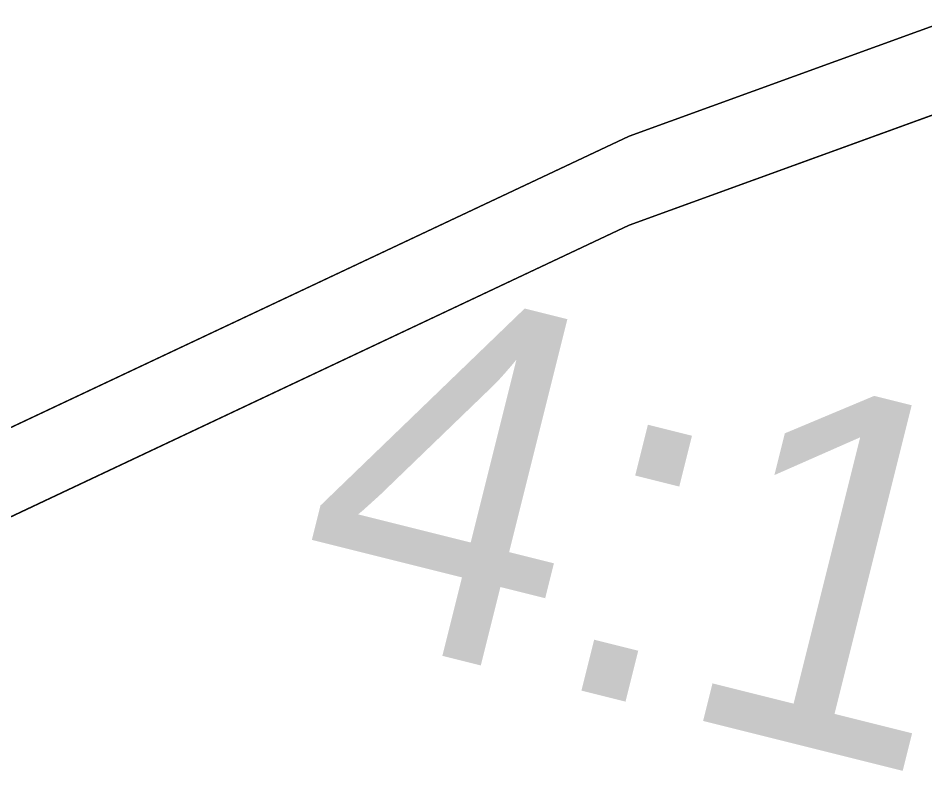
# Model space of a CAD drawing. Extents: x 1131015 to 1136271, y 133453 to 174329.
# Drawn here: x 1132364.049 to 1132366.59, y 159174.765 to 159176.874 of the extents above; entities that cross this region are included whole.
import ezdxf

# ---------------------------------------------------------------- set-up
doc = ezdxf.new("R2010")
doc.units = 0
for name, color, linetype in [('DESIGN - EARTHWORK - Shapes', 7, 'Continuous'), ('DESIGN - TYPICAL - Finished Grade Slopes Text', 7, 'Continuous'), ('SURVEY - GROUND - Bottom of Topsoil Layer', 7, 'Continuous'), ('SURVEY - GROUND - Top of Ground', 7, 'Continuous')]:
    doc.layers.add(name, color=color, linetype=linetype)

msp = doc.modelspace()

# ---------------------------------------------------------------- linework, layer by layer
at = {"layer": 'DESIGN - EARTHWORK - Shapes'}
for points in [[(1132335.3999, 159179.1179), (1132340.4557, 159178.8142), (1132345.064, 159178.536), (1132350.3929, 159178.0584), (1132353.4649, 159177.8027), (1132353.4649, 159177.5527), (1132355.2939, 159177.5038), (1132357.2686, 159177.3867), (1132357.7442, 159177.2865), (1132362.0869, 159175.7166), (1132363.5798, 159175.2655), (1132365.761, 159176.2936), (1132370.0563, 159177.8534)], [(1132335.3999, 159179.1179), (1132340.4557, 159178.8142), (1132345.064, 159178.536), (1132350.3929, 159178.0584), (1132353.4649, 159177.8027), (1132353.4649, 159177.5527), (1132355.2939, 159177.5038), (1132357.2686, 159177.3867), (1132357.7442, 159177.2865), (1132362.0869, 159175.7166), (1132363.5798, 159175.2655), (1132365.761, 159176.2936), (1132370.0563, 159177.8534)], [(1132335.3999, 159179.1179), (1132340.4557, 159178.8142), (1132345.064, 159178.536), (1132350.3929, 159178.0584), (1132353.4649, 159177.8027), (1132353.4649, 159177.5527), (1132355.2939, 159177.5038), (1132357.2686, 159177.3867), (1132357.7442, 159177.2865), (1132362.0869, 159175.7166), (1132363.5798, 159175.2655), (1132365.761, 159176.2936), (1132370.0563, 159177.8534)], [(1132335.3999, 159179.1179), (1132340.4557, 159178.8142), (1132345.064, 159178.536), (1132350.3929, 159178.0584), (1132353.4649, 159177.8027), (1132353.4649, 159177.5527), (1132355.2939, 159177.5038), (1132357.2686, 159177.3867), (1132357.7442, 159177.2865), (1132362.0869, 159175.7166), (1132363.5798, 159175.2655), (1132365.761, 159176.2936), (1132370.0563, 159177.8534)], [(1132335.3999, 159179.1179), (1132340.4557, 159178.8142), (1132345.064, 159178.536), (1132350.3929, 159178.0584), (1132353.4649, 159177.8027), (1132353.4649, 159177.5527), (1132355.2939, 159177.5038), (1132357.2686, 159177.3867), (1132357.7442, 159177.2865), (1132362.0869, 159175.7166), (1132363.5798, 159175.2655), (1132365.761, 159176.2936), (1132370.0563, 159177.8534)], [(1132335.3999, 159179.1179), (1132340.4557, 159178.8142), (1132345.064, 159178.536), (1132350.3929, 159178.0584), (1132353.4649, 159177.8027), (1132353.4649, 159177.5527), (1132355.2939, 159177.5038), (1132357.2686, 159177.3867), (1132357.7442, 159177.2865), (1132362.0869, 159175.7166), (1132363.5798, 159175.2655), (1132365.761, 159176.2936), (1132370.0563, 159177.8534)], [(1132335.3999, 159179.1179), (1132340.4557, 159178.8142), (1132345.064, 159178.536), (1132350.3929, 159178.0584), (1132353.4649, 159177.8027), (1132353.4649, 159177.5527), (1132355.2939, 159177.5038), (1132357.2686, 159177.3867), (1132357.7442, 159177.2865), (1132362.0869, 159175.7166), (1132363.5798, 159175.2655), (1132365.761, 159176.2936), (1132370.0563, 159177.8534)], [(1132335.3999, 159179.1179), (1132340.4557, 159178.8142), (1132345.064, 159178.536), (1132350.3929, 159178.0584), (1132353.4649, 159177.8027), (1132353.4649, 159177.5527), (1132355.2939, 159177.5038), (1132357.2686, 159177.3867), (1132357.7442, 159177.2865), (1132362.0869, 159175.7166), (1132363.5798, 159175.2655), (1132365.761, 159176.2936), (1132370.0563, 159177.8534)], [(1132335.3999, 159179.1179), (1132340.4557, 159178.8142), (1132345.064, 159178.536), (1132350.3929, 159178.0584), (1132353.4649, 159177.8027), (1132353.4649, 159177.5527), (1132355.2939, 159177.5038), (1132357.2686, 159177.3867), (1132357.7442, 159177.2865), (1132362.0869, 159175.7166), (1132363.5798, 159175.2655), (1132365.761, 159176.2936), (1132370.0563, 159177.8534)], [(1132335.3999, 159179.1179), (1132340.4557, 159178.8142), (1132345.064, 159178.536), (1132350.3929, 159178.0584), (1132353.4649, 159177.8027), (1132353.4649, 159177.5527), (1132355.2939, 159177.5038), (1132357.2686, 159177.3867), (1132357.7442, 159177.2865), (1132362.0869, 159175.7166), (1132363.5798, 159175.2655), (1132365.761, 159176.2936), (1132370.0563, 159177.8534)], [(1132335.3999, 159179.1179), (1132340.4557, 159178.8142), (1132345.064, 159178.536), (1132350.3929, 159178.0584), (1132353.4649, 159177.8027), (1132353.4649, 159177.5527), (1132355.2939, 159177.5038), (1132357.2686, 159177.3867), (1132357.7442, 159177.2865), (1132362.0869, 159175.7166), (1132363.5798, 159175.2655), (1132365.761, 159176.2936), (1132370.0563, 159177.8534)], [(1132370.0563, 159177.8534), (1132365.761, 159176.2936), (1132363.5798, 159175.2655), (1132362.0869, 159175.7166), (1132357.7442, 159177.2865), (1132357.2686, 159177.3867), (1132355.2939, 159177.5038), (1132353.4649, 159177.5527), (1132353.4649, 159177.8027), (1132350.3929, 159178.0584), (1132345.064, 159178.536), (1132340.4557, 159178.8142), (1132335.3999, 159179.1179)], [(1132335.3999, 159179.1179), (1132340.4557, 159178.8142), (1132345.064, 159178.536), (1132350.3929, 159178.0584), (1132353.4649, 159177.8027), (1132353.4649, 159177.5527), (1132355.2939, 159177.5038), (1132357.2686, 159177.3867), (1132357.7442, 159177.2865), (1132362.0869, 159175.7166), (1132363.5798, 159175.2655), (1132365.761, 159176.2936), (1132370.0563, 159177.8534)], [(1132335.3999, 159179.1179), (1132340.4557, 159178.8142), (1132345.064, 159178.536), (1132350.3929, 159178.0584), (1132353.4649, 159177.8027), (1132353.4649, 159177.5527), (1132355.2939, 159177.5038), (1132357.2686, 159177.3867), (1132357.7442, 159177.2865), (1132362.0869, 159175.7166), (1132363.5798, 159175.2655), (1132365.761, 159176.2936), (1132370.0563, 159177.8534)], [(1132335.3999, 159179.1179), (1132340.4557, 159178.8142), (1132345.064, 159178.536), (1132350.3929, 159178.0584), (1132353.4649, 159177.8027), (1132353.4649, 159177.5527), (1132355.2939, 159177.5038), (1132357.2686, 159177.3867), (1132357.7442, 159177.2865), (1132362.0869, 159175.7166), (1132363.5798, 159175.2655), (1132365.761, 159176.2936), (1132370.0563, 159177.8534)], [(1132335.3999, 159179.1179), (1132340.4557, 159178.8142), (1132345.064, 159178.536), (1132350.3929, 159178.0584), (1132353.4649, 159177.8027), (1132353.4649, 159177.5527), (1132355.2939, 159177.5038), (1132357.2686, 159177.3867), (1132357.7442, 159177.2865), (1132362.0869, 159175.7166), (1132363.5798, 159175.2655), (1132365.761, 159176.2936), (1132370.0563, 159177.8534)], [(1132370.0563, 159177.8534), (1132365.761, 159176.2936), (1132363.5798, 159175.2655), (1132362.0869, 159175.7166), (1132357.7442, 159177.2865), (1132357.2686, 159177.3867), (1132355.2939, 159177.5038), (1132353.4649, 159177.5527), (1132353.4649, 159177.8027), (1132350.3929, 159178.0584), (1132345.064, 159178.536), (1132340.4557, 159178.8142), (1132335.3999, 159179.1179)], [(1132370.0563, 159177.8534), (1132365.761, 159176.2936), (1132363.5798, 159175.2655), (1132362.0869, 159175.7166), (1132357.7442, 159177.2865), (1132357.2686, 159177.3867), (1132355.2939, 159177.5038), (1132353.4649, 159177.5527), (1132353.4649, 159177.8027), (1132350.3929, 159178.0584), (1132345.064, 159178.536), (1132340.4557, 159178.8142), (1132335.3999, 159179.1179)], [(1132370.0563, 159178.1034), (1132365.761, 159176.5436), (1132363.5798, 159175.5155), (1132362.0869, 159175.9666), (1132357.7442, 159177.5365), (1132357.2686, 159177.6367), (1132355.2939, 159177.7538), (1132353.4649, 159177.8027), (1132353.4649, 159177.5527), (1132355.2939, 159177.5038), (1132357.2686, 159177.3867), (1132357.7442, 159177.2865), (1132362.0869, 159175.7166), (1132363.5798, 159175.2655), (1132365.761, 159176.2936), (1132370.0563, 159177.8534)], [(1132370.0563, 159177.8534), (1132365.761, 159176.2936), (1132363.5798, 159175.2655), (1132362.0869, 159175.7166), (1132357.7442, 159177.2865), (1132357.2686, 159177.3867), (1132355.2939, 159177.5038), (1132353.4649, 159177.5527), (1132353.4649, 159177.8027), (1132355.2939, 159177.7538), (1132357.2686, 159177.6367), (1132357.7442, 159177.5365), (1132362.0869, 159175.9666), (1132363.5798, 159175.5155), (1132365.761, 159176.5436), (1132370.0563, 159178.1034)], [(1132370.0563, 159178.1034), (1132365.761, 159176.5436), (1132363.5798, 159175.5155), (1132362.0869, 159175.9666), (1132357.7442, 159177.5365), (1132357.2686, 159177.6367), (1132355.2939, 159177.7538), (1132353.4649, 159177.8027), (1132353.4649, 159177.5527), (1132355.2939, 159177.5038), (1132357.2686, 159177.3867), (1132357.7442, 159177.2865), (1132362.0869, 159175.7166), (1132363.5798, 159175.2655), (1132365.761, 159176.2936), (1132370.0563, 159177.8534)], [(1132370.0563, 159177.8534), (1132365.761, 159176.2936), (1132363.5798, 159175.2655), (1132362.0869, 159175.7166), (1132357.7442, 159177.2865), (1132357.2686, 159177.3867), (1132355.2939, 159177.5038), (1132353.4649, 159177.5527), (1132353.4649, 159177.8027), (1132355.2939, 159177.7538), (1132357.2686, 159177.6367), (1132357.7442, 159177.5365), (1132362.0869, 159175.9666), (1132363.5798, 159175.5155), (1132365.761, 159176.5436), (1132370.0563, 159178.1034)], [(1132370.0563, 159178.1034), (1132365.761, 159176.5436), (1132363.5798, 159175.5155), (1132362.0869, 159175.9666), (1132357.7442, 159177.5365), (1132357.2686, 159177.6367), (1132355.2939, 159177.7538), (1132353.4649, 159177.8027), (1132353.4649, 159177.5527), (1132355.2939, 159177.5038), (1132357.2686, 159177.3867), (1132357.7442, 159177.2865), (1132362.0869, 159175.7166), (1132363.5798, 159175.2655), (1132365.761, 159176.2936), (1132370.0563, 159177.8534)], [(1132370.0563, 159178.1034), (1132365.761, 159176.5436), (1132363.5798, 159175.5155), (1132362.0869, 159175.9666), (1132357.7442, 159177.5365), (1132357.2686, 159177.6367), (1132355.2939, 159177.7538), (1132353.4649, 159177.8027), (1132353.4649, 159177.5527), (1132355.2939, 159177.5038), (1132357.2686, 159177.3867), (1132357.7442, 159177.2865), (1132362.0869, 159175.7166), (1132363.5798, 159175.2655), (1132365.761, 159176.2936), (1132370.0563, 159177.8534)], [(1132370.0563, 159178.1034), (1132365.761, 159176.5436), (1132363.5798, 159175.5155), (1132362.0869, 159175.9666), (1132357.7442, 159177.5365), (1132357.2686, 159177.6367), (1132355.2939, 159177.7538), (1132353.4649, 159177.8027), (1132353.4649, 159177.5527), (1132355.2939, 159177.5038), (1132357.2686, 159177.3867), (1132357.7442, 159177.2865), (1132362.0869, 159175.7166), (1132363.5798, 159175.2655), (1132365.761, 159176.2936), (1132370.0563, 159177.8534)], [(1132370.0563, 159178.1034), (1132365.761, 159176.5436), (1132363.5798, 159175.5155), (1132362.0869, 159175.9666), (1132357.7442, 159177.5365), (1132357.2686, 159177.6367), (1132355.2939, 159177.7538), (1132353.4649, 159177.8027), (1132353.4649, 159177.5527), (1132355.2939, 159177.5038), (1132357.2686, 159177.3867), (1132357.7442, 159177.2865), (1132362.0869, 159175.7166), (1132363.5798, 159175.2655), (1132365.761, 159176.2936), (1132370.0563, 159177.8534)], [(1132370.0563, 159178.1034), (1132365.761, 159176.5436), (1132363.5798, 159175.5155), (1132362.0869, 159175.9666), (1132357.7442, 159177.5365), (1132357.2686, 159177.6367), (1132355.2939, 159177.7538), (1132353.4649, 159177.8027), (1132353.4649, 159177.5527), (1132355.2939, 159177.5038), (1132357.2686, 159177.3867), (1132357.7442, 159177.2865), (1132362.0869, 159175.7166), (1132363.5798, 159175.2655), (1132365.761, 159176.2936), (1132370.0563, 159177.8534)], [(1132370.0563, 159178.1034), (1132365.761, 159176.5436), (1132363.5798, 159175.5155), (1132362.0869, 159175.9666), (1132357.7442, 159177.5365), (1132357.2686, 159177.6367), (1132355.2939, 159177.7538), (1132353.4649, 159177.8027), (1132353.4649, 159177.5527), (1132355.2939, 159177.5038), (1132357.2686, 159177.3867), (1132357.7442, 159177.2865), (1132362.0869, 159175.7166), (1132363.5798, 159175.2655), (1132365.761, 159176.2936), (1132370.0563, 159177.8534)], [(1132370.0563, 159178.1034), (1132365.761, 159176.5436), (1132363.5798, 159175.5155), (1132362.0869, 159175.9666), (1132357.7442, 159177.5365), (1132357.2686, 159177.6367), (1132355.2939, 159177.7538), (1132353.4649, 159177.8027), (1132353.4649, 159177.5527), (1132355.2939, 159177.5038), (1132357.2686, 159177.3867), (1132357.7442, 159177.2865), (1132362.0869, 159175.7166), (1132363.5798, 159175.2655), (1132365.761, 159176.2936), (1132370.0563, 159177.8534)], [(1132370.0563, 159177.8534), (1132365.761, 159176.2936), (1132363.5798, 159175.2655), (1132362.0869, 159175.7166), (1132357.7442, 159177.2865), (1132357.2686, 159177.3867), (1132355.2939, 159177.5038), (1132353.4649, 159177.5527), (1132353.4649, 159177.8027), (1132355.2939, 159177.7538), (1132357.2686, 159177.6367), (1132357.7442, 159177.5365), (1132362.0869, 159175.9666), (1132363.5798, 159175.5155), (1132365.761, 159176.5436), (1132370.0563, 159178.1034)], [(1132370.0563, 159178.1034), (1132365.761, 159176.5436), (1132363.5798, 159175.5155), (1132362.0869, 159175.9666), (1132357.7442, 159177.5365), (1132357.2686, 159177.6367), (1132355.2939, 159177.7538), (1132353.4649, 159177.8027), (1132353.4649, 159177.5527), (1132355.2939, 159177.5038), (1132357.2686, 159177.3867), (1132357.7442, 159177.2865), (1132362.0869, 159175.7166), (1132363.5798, 159175.2655), (1132365.761, 159176.2936), (1132370.0563, 159177.8534)], [(1132370.0563, 159178.1034), (1132365.761, 159176.5436), (1132363.5798, 159175.5155), (1132362.0869, 159175.9666), (1132357.7442, 159177.5365), (1132357.2686, 159177.6367), (1132355.2939, 159177.7538), (1132353.4649, 159177.8027), (1132353.4649, 159177.5527), (1132355.2939, 159177.5038), (1132357.2686, 159177.3867), (1132357.7442, 159177.2865), (1132362.0869, 159175.7166), (1132363.5798, 159175.2655), (1132365.761, 159176.2936), (1132370.0563, 159177.8534)], [(1132370.0563, 159178.1034), (1132365.761, 159176.5436), (1132363.5798, 159175.5155), (1132362.0869, 159175.9666), (1132357.7442, 159177.5365), (1132357.2686, 159177.6367), (1132355.2939, 159177.7538), (1132353.4649, 159177.8027), (1132353.4649, 159177.5527), (1132355.2939, 159177.5038), (1132357.2686, 159177.3867), (1132357.7442, 159177.2865), (1132362.0869, 159175.7166), (1132363.5798, 159175.2655), (1132365.761, 159176.2936), (1132370.0563, 159177.8534)], [(1132370.0563, 159178.1034), (1132365.761, 159176.5436), (1132363.5798, 159175.5155), (1132362.0869, 159175.9666), (1132357.7442, 159177.5365), (1132357.2686, 159177.6367), (1132355.2939, 159177.7538), (1132353.4649, 159177.8027), (1132353.4649, 159177.5527), (1132355.2939, 159177.5038), (1132357.2686, 159177.3867), (1132357.7442, 159177.2865), (1132362.0869, 159175.7166), (1132363.5798, 159175.2655), (1132365.761, 159176.2936), (1132370.0563, 159177.8534)], [(1132370.0563, 159177.8534), (1132365.761, 159176.2936), (1132363.5798, 159175.2655), (1132362.0869, 159175.7166), (1132357.7442, 159177.2865), (1132357.2686, 159177.3867), (1132355.2939, 159177.5038), (1132353.4649, 159177.5527), (1132353.4649, 159177.8027), (1132355.2939, 159177.7538), (1132357.2686, 159177.6367), (1132357.7442, 159177.5365), (1132362.0869, 159175.9666), (1132363.5798, 159175.5155), (1132365.761, 159176.5436), (1132370.0563, 159178.1034)], [(1132370.0563, 159178.1034), (1132365.761, 159176.5436), (1132363.5798, 159175.5155), (1132362.0869, 159175.9666), (1132357.7442, 159177.5365), (1132357.2686, 159177.6367), (1132355.2939, 159177.7538), (1132353.4649, 159177.8027), (1132353.4649, 159177.5527), (1132355.2939, 159177.5038), (1132357.2686, 159177.3867), (1132357.7442, 159177.2865), (1132362.0869, 159175.7166), (1132363.5798, 159175.2655), (1132365.761, 159176.2936), (1132370.0563, 159177.8534)]]:
    msp.add_lwpolyline(points, dxfattribs=at)
at = {"layer": 'SURVEY - GROUND - Bottom of Topsoil Layer'}
for p, q in [((1132365.761, 159176.2936), (1132370.0563, 159177.8534)), ((1132363.5798, 159175.2655), (1132365.761, 159176.2936))]:
    msp.add_line(p, q, dxfattribs=at)
at = {"layer": 'SURVEY - GROUND - Top of Ground'}
for p, q in [((1132365.761, 159176.5436), (1132370.0563, 159178.1034)), ((1132363.5798, 159175.5155), (1132365.761, 159176.5436))]:
    msp.add_line(p, q, dxfattribs=at)

# ---------------------------------------------------------------- texts
at = {"layer": 'DESIGN - TYPICAL - Finished Grade Slopes Text'}
msp.add_text('4:1', height=1, rotation=345.9638, dxfattribs=at).set_placement((1132364.7876, 159175.1998))

doc.saveas('drawing.dxf')
